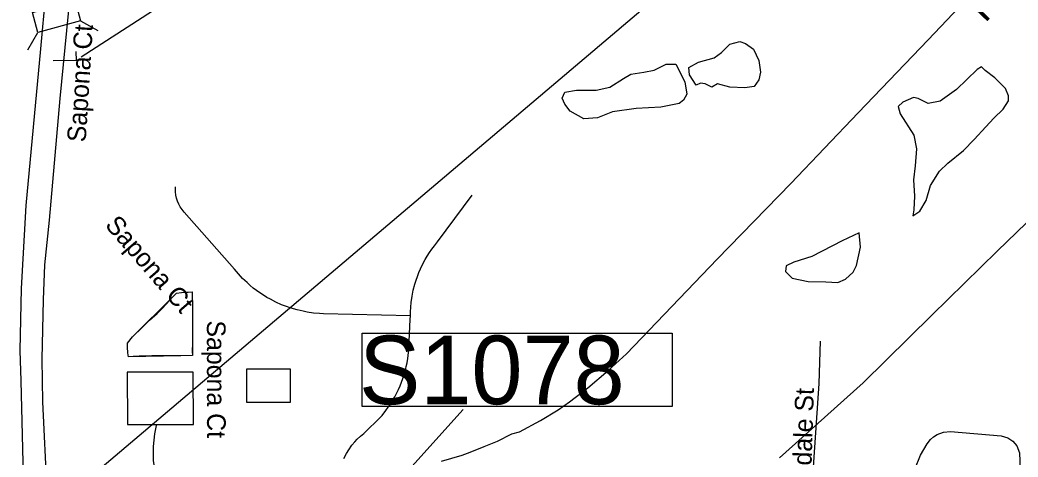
# Model space of a CAD drawing. Extents: x 1662474 to 1856135, y 779280 to 917889.
# Drawn here: x 1711459 to 1716545, y 808410 to 810641 of the extents above; entities that cross this region are included whole.
import ezdxf

# ---------------------------------------------------------------- set-up
doc = ezdxf.new("R2010")
doc.units = 0
for name, color, linetype in [('Exist Hydrographic Misc Water Feature', 7, 'Continuous'), ('Exist Hydrographic Pond Under 1500 Sq Ft', 7, 'Continuous'), ('Exist Railroad Mainline', 7, 'Continuous'), ('Exist Railroad Mainline Label', 7, 'Continuous'), ('Exist Road Non-System Structure Non-Sys NCDOT Attributed CELL', 7, 'Continuous'), ('Exist Road Non-System Type 51', 7, 'Continuous'), ('Exist Road Non-System Type 51 Label', 7, 'Continuous'), ('Exist Road Primary Interstate Structure Cantilever Sign Number Label', 7, 'Continuous'), ('Exist Road Primary US Divided Attributed', 7, 'Continuous'), ('Exist Road Primary US Structure Ovrhead Sign CELL', 7, 'Continuous'), ('Exist Utilities Electrical Transmission Line', 7, 'Continuous'), ('Prop Horizontal Alignment Curve and Spiral Data', 7, 'Continuous'), ('Scratch_Level_2', 7, 'Continuous')]:
    doc.layers.add(name, color=color, linetype=linetype)

msp = doc.modelspace()

# ---------------------------------------------------------------- linework, layer by layer
at = {"layer": 'Exist Hydrographic Misc Water Feature'}
for points in [[(1712336.9, 809253), (1712338.2, 809168.9), (1712337.6, 809104.9), (1712339.1, 809048.9), (1712338.5, 808988.9), (1712336.1, 808950.9), (1712338, 808928.8), (1712278, 808927.4), (1712189.8, 808926.2), (1712131.8, 808926.8), (1712065.9, 808925.4), (1712035.8, 808923.8), (1712011.7, 808922), (1712007.9, 808942), (1712006.2, 808970), (1712006.4, 808992), (1712032.6, 809023.8), (1712083.2, 809073.3), (1712119.6, 809109), (1712157.8, 809142.6), (1712184.1, 809168.4), (1712222.5, 809210.1), (1712238.7, 809227.9), (1712246.8, 809235.8), (1712257, 809245.7), (1712282.9, 809249.5), (1712316.9, 809251.2), (1712336.9, 809253)], [(1712336.9, 809253), (1712338.2, 809168.9), (1712339.1, 809048.9), (1712338.5, 808988.9), (1712338, 808928.8), (1712278, 808927.4), (1712011.7, 808922), (1712007.9, 808942), (1712006.2, 808970), (1712006.4, 808992), (1712032.6, 809023.8), (1712238.7, 809227.9), (1712246.8, 809235.8), (1712257, 809245.7), (1712282.9, 809249.5), (1712336.9, 809253)], [(1712156.6, 808576.4), (1712342.6, 808576.7), (1712341, 808842.9), (1712005, 808844), (1712006.4, 808575.9), (1712156.6, 808576.4)], [(1712156.6, 808576.4), (1712342.6, 808576.7), (1712341, 808842.9), (1712005, 808844), (1712006.4, 808575.9), (1712156.6, 808576.4)], [(1712613.4, 808858.2), (1712613.7, 808690.2), (1712837.8, 808690.1), (1712837.5, 808858.1), (1712613.4, 808858.2)], [(1712613.4, 808858.2), (1712613.7, 808690.2), (1712837.8, 808690.1), (1712837.5, 808858.1), (1712613.4, 808858.2)], [(1712337.5, 807400.4), (1712298.3, 807494.8), (1712282.8, 807550.9), (1712254.3, 807699.2), (1712244.8, 807767.4), (1712231.9, 807861.5), (1712224.5, 807935.7), (1712203.6, 808047.9), (1712193.9, 808092), (1712175, 808194.2), (1712138.9, 808390.6), (1712139.5, 808464.6), (1712146, 808528.6), (1712154.4, 808570.6), (1712156.6, 808576.4)]]:
    msp.add_lwpolyline(points, dxfattribs=at)
at = {"layer": 'Exist Hydrographic Pond Under 1500 Sq Ft'}
for points in [[(1714904.4, 810308.1), (1714871.1, 810361.3), (1714867.8, 810397.8), (1714917.7, 810424.4), (1714997.5, 810447.7), (1715034.1, 810474.3), (1715077.3, 810517.5), (1715127.2, 810530.8), (1715157.1, 810520.8), (1715197, 810490.9), (1715223.6, 810434.4), (1715233.6, 810374.6), (1715223.6, 810334.7), (1715200.3, 810301.4), (1715153.8, 810294.8), (1715077.3, 810298.1), (1715014.1, 810314.7), (1714984.2, 810298.1), (1714950.9, 810314.7), (1714927.6, 810318.1), (1714904.4, 810308.1)], [(1714801.3, 810414.4), (1714847.8, 810324.7), (1714857.8, 810261.6), (1714841.2, 810231.6), (1714817.9, 810215), (1714724.8, 810195.1), (1714598.4, 810188.4), (1714478.7, 810171.8), (1714402.2, 810141.9), (1714332.4, 810135.3), (1714262.6, 810175.1), (1714236, 810211.7), (1714222.7, 810241.6), (1714236, 810271.5), (1714295.8, 810281.5), (1714395.6, 810281.5), (1714465.4, 810298.1), (1714535.3, 810341.3), (1714571.8, 810364.6), (1714638.3, 810374.6), (1714691.6, 810384.5), (1714751.4, 810414.4), (1714801.3, 810414.4)], [(1716426.6, 810345.1), (1716377.8, 810383), (1716358.8, 810401.9), (1716337.2, 810388.4), (1716231.5, 810285.5), (1716147.6, 810226), (1716088, 810215.1), (1716036.5, 810239.5), (1716012.2, 810244.9), (1715958, 810220.6), (1715933.6, 810198.9), (1715944.4, 810161), (1716014.9, 810052.7), (1716028.4, 809982.3), (1716020.3, 809895.7), (1716012.2, 809825.3), (1716017.6, 809741.4), (1716014.9, 809671), (1716009.4, 809641.2), (1716044.7, 809665.6), (1716077.2, 809719.7), (1716098.8, 809795.5), (1716144.9, 809868.6), (1716188.2, 809909.2), (1716266.8, 809974.2), (1716320.9, 810031.1), (1716380.5, 810096), (1716421.1, 810139.3), (1716469.9, 810185.4), (1716497, 810228.7), (1716497, 810253), (1716480.7, 810290.9), (1716426.6, 810345.1)], [(1715722.2, 809387.9), (1715741.8, 809480.5), (1715736.2, 809553.4), (1715649.2, 809514.1), (1715494.9, 809432.8), (1715402.3, 809404.7), (1715363, 809385.1), (1715360.2, 809357), (1715393.9, 809323.4), (1715475.3, 809306.6), (1715565, 809303.8), (1715626.8, 809301), (1715666.1, 809317.8), (1715705.4, 809354.2), (1715722.2, 809387.9)]]:
    msp.add_lwpolyline(points, dxfattribs=at)
at = {"layer": 'Exist Railroad Mainline'}
msp.add_lwpolyline([(1713606.6, 808389.1), (1713712.6, 808419.7), (1713753.6, 808435.7), (1713824.5, 808464.4), (1713892.3, 808490.9), (1713965.3, 808528.2), (1714005.5, 808538.5), (1714111.1, 808596.5), (1714202.4, 808650.3), (1714259.1, 808691.8), (1714352.7, 808762.6), (1714455.9, 808850.9), (1714549.5, 808936.3), (1715012.4, 809420), (1715388, 809806), (1715730.1, 810166.9), (1716087.5, 810539.5), (1716372.3, 810841.3), (1716606, 811091.1)], dxfattribs=at)
at = {"layer": 'Exist Road Non-System Structure Non-Sys NCDOT Attributed CELL'}
for p, q in [((1711767.3, 810636.2), (1711856.1, 810586.9)), ((1711498.7, 810488), (1711549.9, 810577.2))]:
    msp.add_line(p, q, dxfattribs=at)
msp.add_lwpolyline([(1711522.3, 810678.8), (1711739.8, 810737.8), (1711767.3, 810636.2), (1711549.9, 810577.2)], close=True, dxfattribs=at)
at = {"layer": 'Exist Road Non-System Type 51'}
for points in [[(1713448.8, 809131), (1713006.5, 809141.5), (1712986.1, 809142.2), (1712954.6, 809144.9), (1712923.1, 809149.4), (1712902.6, 809153.9), (1712871.6, 809160.7), (1712841.4, 809169.4), (1712811.9, 809179.9), (1712792.4, 809187.4), (1712763.5, 809200.9), (1712735.6, 809215), (1712717.1, 809225), (1712699.8, 809236.2), (1712682.1, 809247.9), (1712665.1, 809259.9), (1712648.2, 809272.2), (1712632.2, 809286.1), (1712616.5, 809300), (1712593.9, 809321.9), (1712572.6, 809344.7), (1712551.9, 809369.4), (1712295.5, 809659.1), (1712285.4, 809672.5), (1712276.1, 809686.4), (1712268.8, 809700.9), (1712262.1, 809715.8), (1712257.2, 809731.5), (1712253.9, 809747), (1712251.4, 809763.9), (1712251.1, 809780.4), (1712251.1, 809780.9), (1712251.1, 809781.4), (1712251.1, 809782.2), (1712251.1, 809782.7), (1712251.1, 809783.2), (1712251.1, 809784), (1712251.1, 809784.5), (1712251.1, 809785.1), (1712251.1, 809785.6), (1712251.1, 809786.4), (1712251.1, 809786.9), (1712251.4, 809787.4), (1712251.6, 809787.9), (1712251.6, 809788.8), (1712251.1, 809789.2)], [(1713448.8, 809131), (1713449.6, 809151.2), (1713452.1, 809199.2), (1713456.9, 809230.5), (1713463.2, 809261.2), (1713470.9, 809291.9), (1713477.6, 809311.9), (1713484.5, 809331.8), (1713491.9, 809351.2), (1713500.2, 809370.7), (1713514.1, 809399.2), (1713524.4, 809417.4), (1713534.6, 809435.5), (1713546.1, 809453.4), (1713558, 809470.9), (1713570.9, 809488.2), (1713586.6, 809507.9), (1713764.2, 809746.2)], [(1713110.2, 808402.4), (1713122.6, 808428.2), (1713134.6, 808447.2), (1713150.9, 808470.4), (1713165.4, 808488.5), (1713177.4, 808500.9), (1713193.6, 808516.6), (1713211.8, 808531), (1713297.6, 808614.5), (1713304.4, 808622.6), (1713324.1, 808646.8), (1713335.9, 808664.1), (1713347.5, 808681.2), (1713358.2, 808698.5), (1713368.8, 808716.6), (1713378.4, 808734.9), (1713387.9, 808753.9), (1713395.8, 808772.8), (1713403.9, 808791.9), (1713410.8, 808811.6), (1713417, 808831), (1713422.9, 808850.9), (1713427.5, 808871.4), (1713432.2, 808891.4), (1713435.4, 808912.1), (1713439.4, 808943.1), (1713440.9, 808963.9), (1713448, 809111.6), (1713448.8, 809131)], [(1715536.9, 809000.9), (1715530.1, 808785.9), (1715490.2, 808209.2), (1715471.9, 807726.1), (1715454.8, 807540.5)], [(1715949.2, 807481.2), (1716001.8, 808268), (1716019.6, 808348.4), (1716047.9, 808419.2), (1716081.6, 808477.5), (1716099.1, 808499.5), (1716114.9, 808513.7), (1716132.8, 808524.8), (1716165.5, 808536.8), (1716200.4, 808539.7), (1716458.6, 808517.9), (1716493.9, 808507.9), (1716519.4, 808490.6), (1716539, 808467), (1716553.4, 808431.2), (1716569.1, 808000.9), (1716599.9, 807495.9), (1716596.2, 807401.4)]]:
    msp.add_lwpolyline(points, dxfattribs=at)
at = {"layer": 'Exist Road Primary Interstate Structure Cantilever Sign Number Label'}
msp.add_line((1711770.3, 810452.3), (1714421.8, 812167.8), dxfattribs=at)
at = {"layer": 'Exist Road Primary US Divided Attributed'}
for points in [[(1711757.6, 812683.9), (1711654.5, 811582.9), (1711588.4, 810774.2), (1711563.7, 810493.6), (1711489.4, 809693.2), (1711464.6, 809270.4), (1711459, 808953.3), (1711462.6, 808799), (1711477.3, 808244.2), (1711478.3, 808119)], [(1711870.5, 812613.4), (1711789.1, 811650.2), (1711752.8, 811215), (1711704.6, 810673.2), (1711662, 810240.6), (1711607.1, 809619.2), (1711584.6, 809391), (1711577.5, 809211.6), (1711570.3, 808910.2), (1711573.9, 808691.4), (1711595.4, 808232.1), (1711595.4, 808121.6)]]:
    msp.add_lwpolyline(points, dxfattribs=at)
at = {"layer": 'Exist Road Primary US Structure Ovrhead Sign CELL'}
msp.add_line((1711666.7, 806374.7), (1713717.6, 808653.5), dxfattribs=at)
msp.add_lwpolyline([(1713203.1, 809042.2), (1714783.1, 809042.2), (1714783.1, 808668), (1713203.1, 808668)], close=True, dxfattribs=at)
at = {"layer": 'Exist Utilities Electrical Transmission Line'}
msp.add_lwpolyline([(1715330.2, 808405.6), (1715755.5, 808789.2), (1716106.2, 809133.9), (1716438.8, 809461.3), (1716787.4, 809798.2), (1717249.4, 810227.3), (1717691.2, 810629), (1718049.5, 810965.7), (1718432.3, 811308.1), (1718833.1, 811664), (1719416.5, 812185.8)], dxfattribs=at)
at = {"layer": 'Prop Horizontal Alignment Curve and Spiral Data'}
for q in [(1711745.9, 810478.8), (1711628.9, 810431.9)]:
    msp.add_line((1711746.9, 810434.4), q, dxfattribs=at)
at = {"layer": 'Scratch_Level_2'}
msp.add_line((1711657.6, 808174.7), (1714964.8, 810979.1), dxfattribs=at)

# ---------------------------------------------------------------- texts
at = {"layer": 'Exist Railroad Mainline Label'}
msp.add_text('Railroad', height=150, rotation=46.4229, dxfattribs=at).set_placement((1716377.7, 810622.1))
at = {"layer": 'Exist Road Non-System Type 51 Label'}
for s, rotation, p in [('Sapona Ct', 86.4207, (1711793.9, 810014.8)), ('Sapona Ct', 310.8366, (1711888.3, 809591.3)), ('Sapona Ct', 270.0957, (1712411.6, 809107.2)), ('Avondale St', 88.1436, (1715483.3, 808076.2))]:
    msp.add_text(s, height=95, rotation=rotation, dxfattribs=at).set_placement(p)
at = {"layer": 'Exist Road Primary US Structure Ovrhead Sign CELL'}
msp.add_text('S1078', height=350, dxfattribs=at).set_placement((1713187, 808679.6))

doc.saveas('drawing.dxf')
